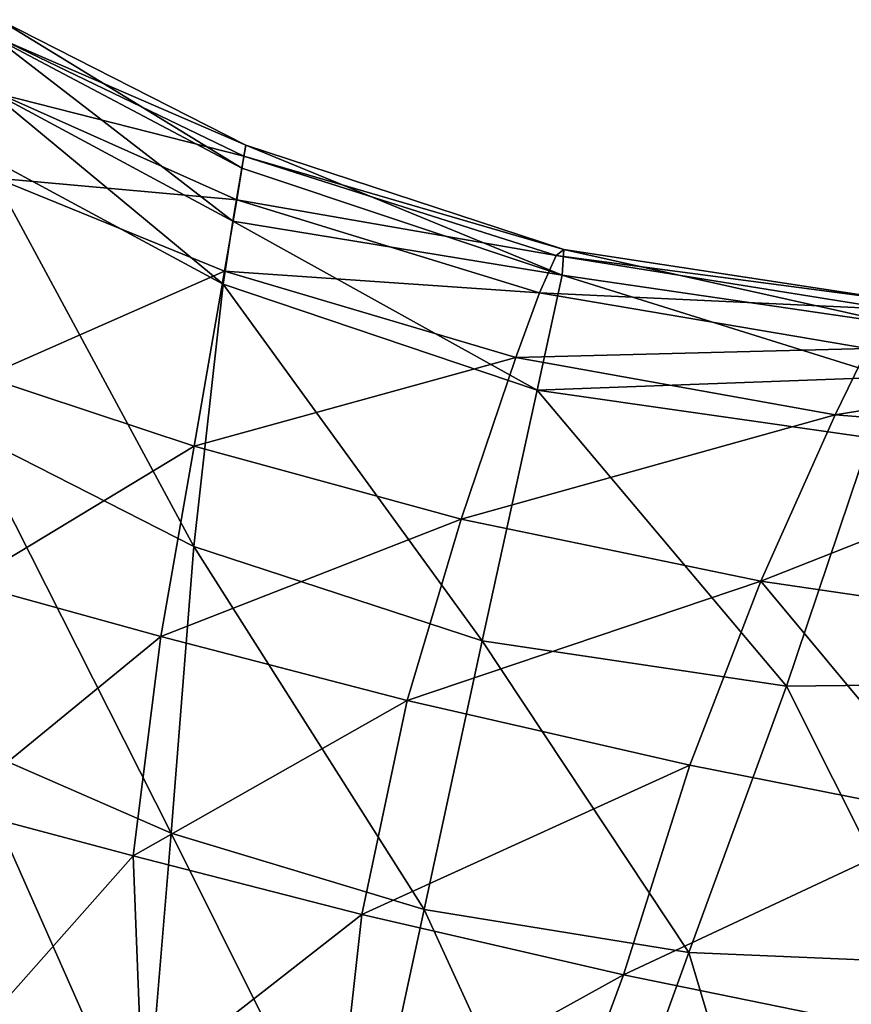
# Model space of a CAD drawing. Header units: millimetres. Extents: x 3 to 496, y 3 to 509.
# Tile 435 of 445: x 271 to 319, y 443 to 499. Entities that reach past the tile are written whole.
import ezdxf

# ---------------------------------------------------------------- set-up
doc = ezdxf.new("R2010")
doc.units = ezdxf.units.MM
doc.header["$LTSCALE"] = 25.4
doc.layers.get('0').update_dxf_attribs({"true_color": 0xff5454})

# ---------------------------------------------------------------- blocks, each defined once
blk = doc.blocks.new('FORM-M-9673.STL#1')
at = {"color": 0}
mesh = blk.add_polyface(dxfattribs=at)
corners = [(269.983, 498.967, 165.386), (269.717, 497.96, 158.282), (283.842, 490.491, 158.302)]
mesh.append_faces([[corners[k] for k in face] for face in [(0, 1, 2)]], dxfattribs={"color": 0})
mesh = blk.add_polyface(dxfattribs=at)
corners = [(269.983, 498.967, 165.386), (283.842, 490.491, 158.302), (284.064, 491.799, 165.276)]
mesh.append_faces([[corners[k] for k in face] for face in [(0, 1, 2)]], dxfattribs={"color": 0})
mesh = blk.add_polyface(dxfattribs=at)
corners = [(270.098, 497.85, 172.195), (269.983, 498.967, 165.386), (284.064, 491.799, 165.276)]
mesh.append_faces([[corners[k] for k in face] for face in [(0, 1, 2)]], dxfattribs={"color": 0})
mesh = blk.add_polyface(dxfattribs=at)
corners = [(269.717, 497.96, 158.282), (269.344, 494.981, 151.591), (283.331, 487.463, 151.648)]
mesh.append_faces([[corners[k] for k in face] for face in [(0, 1, 2)]], dxfattribs={"color": 0})
mesh = blk.add_polyface(dxfattribs=at)
corners = [(283.842, 490.491, 158.302), (269.717, 497.96, 158.282), (283.331, 487.463, 151.648)]
mesh.append_faces([[corners[k] for k in face] for face in [(0, 1, 2)]], dxfattribs={"color": 0})
mesh = blk.add_polyface(dxfattribs=at)
corners = [(270.045, 494.722, 178.006), (270.098, 497.85, 172.195), (283.965, 491.181, 171.891)]
mesh.append_faces([[corners[k] for k in face] for face in [(0, 1, 2)]], dxfattribs={"color": 0})
mesh = blk.add_polyface(dxfattribs=at)
corners = [(270.098, 497.85, 172.195), (284.064, 491.799, 165.276), (283.965, 491.181, 171.891)]
mesh.append_faces([[corners[k] for k in face] for face in [(0, 1, 2)]], dxfattribs={"color": 0})
mesh = blk.add_polyface(dxfattribs=at)
corners = [(269.344, 494.981, 151.591), (268.994, 491.299, 145.238), (282.777, 483.869, 145.296)]
mesh.append_faces([[corners[k] for k in face] for face in [(0, 1, 2)]], dxfattribs={"color": 0})
mesh = blk.add_polyface(dxfattribs=at)
corners = [(283.331, 487.463, 151.648), (269.344, 494.981, 151.591), (282.777, 483.869, 145.296)]
mesh.append_faces([[corners[k] for k in face] for face in [(0, 1, 2)]], dxfattribs={"color": 0})
mesh = blk.add_polyface(dxfattribs=at)
corners = [(283.549, 488.694, 177.468), (269.829, 489.928, 182.219), (270.045, 494.722, 178.006)]
mesh.append_faces([[corners[k] for k in face] for face in [(0, 1, 2)]], dxfattribs={"color": 0})
mesh = blk.add_polyface(dxfattribs=at)
corners = [(270.045, 494.722, 178.006), (283.965, 491.181, 171.891), (283.549, 488.694, 177.468)]
mesh.append_faces([[corners[k] for k in face] for face in [(0, 1, 2)]], dxfattribs={"color": 0})
mesh = blk.add_polyface(dxfattribs=at)
corners = [(284.064, 491.799, 165.276), (283.842, 490.491, 158.302), (302.122, 484.387, 158.037)]
mesh.append_faces([[corners[k] for k in face] for face in [(0, 1, 2)]], dxfattribs={"color": 0})
mesh = blk.add_polyface(dxfattribs=at)
corners = [(283.965, 491.181, 171.891), (284.064, 491.799, 165.276), (302.218, 485.847, 165)]
mesh.append_faces([[corners[k] for k in face] for face in [(0, 1, 2)]], dxfattribs={"color": 0})
mesh = blk.add_polyface(dxfattribs=at)
corners = [(284.064, 491.799, 165.276), (302.122, 484.387, 158.037), (302.218, 485.847, 165)]
mesh.append_faces([[corners[k] for k in face] for face in [(0, 1, 2)]], dxfattribs={"color": 0})
mesh = blk.add_polyface(dxfattribs=at)
corners = [(268.994, 491.299, 145.238), (268.197, 475.462, 120.773), (281.1, 468.897, 120.855)]
mesh.append_faces([[corners[k] for k in face] for face in [(0, 1, 2)]], dxfattribs={"color": 0})
mesh = blk.add_polyface(dxfattribs=at)
corners = [(282.777, 483.869, 145.296), (268.994, 491.299, 145.238), (281.1, 468.897, 120.855)]
mesh.append_faces([[corners[k] for k in face] for face in [(0, 1, 2)]], dxfattribs={"color": 0})
mesh = blk.add_polyface(dxfattribs=at)
corners = [(283.549, 488.694, 177.468), (283.965, 491.181, 171.891), (301.774, 485.503, 171.601)]
mesh.append_faces([[corners[k] for k in face] for face in [(0, 1, 2)]], dxfattribs={"color": 0})
mesh = blk.add_polyface(dxfattribs=at)
corners = [(283.965, 491.181, 171.891), (302.218, 485.847, 165), (301.774, 485.503, 171.601)]
mesh.append_faces([[corners[k] for k in face] for face in [(0, 1, 2)]], dxfattribs={"color": 0})
mesh = blk.add_polyface(dxfattribs=at)
corners = [(283.842, 490.491, 158.302), (283.331, 487.463, 151.648), (302.122, 484.387, 158.037)]
mesh.append_faces([[corners[k] for k in face] for face in [(0, 1, 2)]], dxfattribs={"color": 0})
mesh = blk.add_polyface(dxfattribs=at)
corners = [(282.856, 484.611, 181.43), (269.146, 478.596, 187.99), (269.829, 489.928, 182.219)]
mesh.append_faces([[corners[k] for k in face] for face in [(0, 1, 2)]], dxfattribs={"color": 0})
mesh = blk.add_polyface(dxfattribs=at)
corners = [(283.549, 488.694, 177.468), (282.856, 484.611, 181.43), (269.829, 489.928, 182.219)]
mesh.append_faces([[corners[k] for k in face] for face in [(0, 1, 2)]], dxfattribs={"color": 0})
mesh = blk.add_polyface(dxfattribs=at)
corners = [(300.835, 483.374, 177.169), (282.856, 484.611, 181.43), (283.549, 488.694, 177.468)]
mesh.append_faces([[corners[k] for k in face] for face in [(0, 1, 2)]], dxfattribs={"color": 0})
mesh = blk.add_polyface(dxfattribs=at)
corners = [(283.549, 488.694, 177.468), (301.774, 485.503, 171.601), (300.835, 483.374, 177.169)]
mesh.append_faces([[corners[k] for k in face] for face in [(0, 1, 2)]], dxfattribs={"color": 0})
mesh = blk.add_polyface(dxfattribs=at)
corners = [(283.331, 487.463, 151.648), (282.777, 483.869, 145.296), (300.702, 477.832, 145.041)]
mesh.append_faces([[corners[k] for k in face] for face in [(0, 1, 2)]], dxfattribs={"color": 0})
mesh = blk.add_polyface(dxfattribs=at)
corners = [(302.122, 484.387, 158.037), (283.331, 487.463, 151.648), (300.702, 477.832, 145.041)]
mesh.append_faces([[corners[k] for k in face] for face in [(0, 1, 2)]], dxfattribs={"color": 0})
mesh = blk.add_polyface(dxfattribs=at)
corners = [(300.835, 483.374, 177.169), (301.774, 485.503, 171.601), (320.875, 482.458, 171.547)]
mesh.append_faces([[corners[k] for k in face] for face in [(0, 1, 2)]], dxfattribs={"color": 0})
mesh = blk.add_polyface(dxfattribs=at)
corners = [(301.774, 485.503, 171.601), (302.218, 485.847, 165), (321.551, 482.912, 164.803)]
mesh.append_faces([[corners[k] for k in face] for face in [(0, 1, 2)]], dxfattribs={"color": 0})
mesh = blk.add_polyface(dxfattribs=at)
corners = [(301.774, 485.503, 171.601), (321.551, 482.912, 164.803), (320.875, 482.458, 171.547)]
mesh.append_faces([[corners[k] for k in face] for face in [(0, 1, 2)]], dxfattribs={"color": 0})
mesh = blk.add_polyface(dxfattribs=at)
corners = [(302.218, 485.847, 165), (302.122, 484.387, 158.037), (321.51, 481.547, 157.75)]
mesh.append_faces([[corners[k] for k in face] for face in [(0, 1, 2)]], dxfattribs={"color": 0})
mesh = blk.add_polyface(dxfattribs=at)
corners = [(302.218, 485.847, 165), (321.51, 481.547, 157.75), (321.551, 482.912, 164.803)]
mesh.append_faces([[corners[k] for k in face] for face in [(0, 1, 2)]], dxfattribs={"color": 0})
mesh = blk.add_polyface(dxfattribs=at)
corners = [(282.856, 484.611, 181.43), (281.117, 474.629, 186.734), (269.146, 478.596, 187.99)]
mesh.append_faces([[corners[k] for k in face] for face in [(0, 1, 2)]], dxfattribs={"color": 0})
mesh = blk.add_polyface(dxfattribs=at)
corners = [(299.487, 479.694, 181.125), (281.117, 474.629, 186.734), (282.856, 484.611, 181.43)]
mesh.append_faces([[corners[k] for k in face] for face in [(0, 1, 2)]], dxfattribs={"color": 0})
mesh = blk.add_polyface(dxfattribs=at)
corners = [(300.835, 483.374, 177.169), (299.487, 479.694, 181.125), (282.856, 484.611, 181.43)]
mesh.append_faces([[corners[k] for k in face] for face in [(0, 1, 2)]], dxfattribs={"color": 0})
mesh = blk.add_polyface(dxfattribs=at)
corners = [(302.122, 484.387, 158.037), (300.702, 477.832, 145.041), (320.751, 478.572, 151.075)]
mesh.append_faces([[corners[k] for k in face] for face in [(0, 1, 2)]], dxfattribs={"color": 0})
mesh = blk.add_polyface(dxfattribs=at)
corners = [(302.122, 484.387, 158.037), (320.751, 478.572, 151.075), (321.51, 481.547, 157.75)]
mesh.append_faces([[corners[k] for k in face] for face in [(0, 1, 2)]], dxfattribs={"color": 0})
mesh = blk.add_polyface(dxfattribs=at)
corners = [(282.777, 483.869, 145.296), (281.1, 468.897, 120.855), (297.55, 463.52, 120.682)]
mesh.append_faces([[corners[k] for k in face] for face in [(0, 1, 2)]], dxfattribs={"color": 0})
mesh = blk.add_polyface(dxfattribs=at)
corners = [(282.777, 483.869, 145.296), (297.55, 463.52, 120.682), (300.702, 477.832, 145.041)]
mesh.append_faces([[corners[k] for k in face] for face in [(0, 1, 2)]], dxfattribs={"color": 0})
mesh = blk.add_polyface(dxfattribs=at)
corners = [(319.549, 480.212, 177.3), (299.487, 479.694, 181.125), (300.835, 483.374, 177.169), (317.7, 476.413, 181.465)]
mesh.append_faces([[corners[k] for k in face] for face in [(0, 1, 2), (1, 0, 3)]], dxfattribs={"vtx0": -1, "color": 0})
mesh = blk.add_polyface(dxfattribs=at)
corners = [(319.549, 480.212, 177.3), (300.835, 483.374, 177.169), (320.875, 482.458, 171.547)]
mesh.append_faces([[corners[k] for k in face] for face in [(0, 1, 2)]], dxfattribs={"color": 0})
mesh = blk.add_polyface(dxfattribs=at)
corners = [(317.7, 476.413, 181.465), (319.549, 480.212, 177.3), (336.277, 479.427, 177.961)]
mesh.append_faces([[corners[k] for k in face] for face in [(0, 1, 2)]], dxfattribs={"color": 0})
mesh = blk.add_polyface(dxfattribs=at)
corners = [(299.487, 479.694, 181.125), (296.352, 470.464, 186.439), (281.117, 474.629, 186.734)]
mesh.append_faces([[corners[k] for k in face] for face in [(0, 1, 2)]], dxfattribs={"color": 0})
mesh = blk.add_polyface(dxfattribs=at)
corners = [(317.7, 476.413, 181.465), (296.352, 470.464, 186.439), (299.487, 479.694, 181.125)]
mesh.append_faces([[corners[k] for k in face] for face in [(0, 1, 2)]], dxfattribs={"color": 0})
mesh = blk.add_polyface(dxfattribs=at)
corners = [(334.206, 475.102, 182.405), (317.7, 476.413, 181.465), (336.277, 479.427, 177.961)]
mesh.append_faces([[corners[k] for k in face] for face in [(0, 1, 2)]], dxfattribs={"color": 0})
mesh = blk.add_polyface(dxfattribs=at)
corners = [(281.117, 474.629, 186.734), (268.19, 466.821, 194.049), (269.146, 478.596, 187.99)]
mesh.append_faces([[corners[k] for k in face] for face in [(0, 1, 2)]], dxfattribs={"color": 0})
mesh = blk.add_polyface(dxfattribs=at)
corners = [(320.751, 478.572, 151.075), (300.702, 477.832, 145.041), (319.705, 475.097, 144.734)]
mesh.append_faces([[corners[k] for k in face] for face in [(0, 1, 2)]], dxfattribs={"color": 0})
mesh = blk.add_polyface(dxfattribs=at)
corners = [(300.702, 477.832, 145.041), (297.55, 463.52, 120.682), (314.928, 460.931, 120.455)]
mesh.append_faces([[corners[k] for k in face] for face in [(0, 1, 2)]], dxfattribs={"color": 0})
mesh = blk.add_polyface(dxfattribs=at)
corners = [(300.702, 477.832, 145.041), (314.928, 460.931, 120.455), (319.705, 475.097, 144.734)]
mesh.append_faces([[corners[k] for k in face] for face in [(0, 1, 2)]], dxfattribs={"color": 0})
mesh = blk.add_polyface(dxfattribs=at)
corners = [(317.7, 476.413, 181.465), (313.461, 466.93, 187.2), (296.352, 470.464, 186.439)]
mesh.append_faces([[corners[k] for k in face] for face in [(0, 1, 2)]], dxfattribs={"color": 0})
mesh = blk.add_polyface(dxfattribs=at)
corners = [(334.206, 475.102, 182.405), (313.461, 466.93, 187.2), (317.7, 476.413, 181.465)]
mesh.append_faces([[corners[k] for k in face] for face in [(0, 1, 2)]], dxfattribs={"color": 0})
mesh = blk.add_polyface(dxfattribs=at)
corners = [(268.197, 475.462, 120.773), (267.896, 457.737, 98.021), (279.816, 452.549, 98.145)]
mesh.append_faces([[corners[k] for k in face] for face in [(0, 1, 2)]], dxfattribs={"color": 0})
mesh = blk.add_polyface(dxfattribs=at)
corners = [(281.1, 468.897, 120.855), (268.197, 475.462, 120.773), (279.816, 452.549, 98.145)]
mesh.append_faces([[corners[k] for k in face] for face in [(0, 1, 2)]], dxfattribs={"color": 0})
mesh = blk.add_polyface(dxfattribs=at)
corners = [(334.206, 475.102, 182.405), (329.406, 464.579, 188.697), (313.461, 466.93, 187.2)]
mesh.append_faces([[corners[k] for k in face] for face in [(0, 1, 2)]], dxfattribs={"color": 0})
mesh = blk.add_polyface(dxfattribs=at)
corners = [(319.705, 475.097, 144.734), (314.928, 460.931, 120.455), (330.064, 461.104, 120.52)]
mesh.append_faces([[corners[k] for k in face] for face in [(0, 1, 2)]], dxfattribs={"color": 0})
mesh = blk.add_polyface(dxfattribs=at)
corners = [(281.117, 474.629, 186.734), (279.214, 463.761, 192.506), (268.19, 466.821, 194.049)]
mesh.append_faces([[corners[k] for k in face] for face in [(0, 1, 2)]], dxfattribs={"color": 0})
mesh = blk.add_polyface(dxfattribs=at)
corners = [(296.352, 470.464, 186.439), (279.214, 463.761, 192.506), (281.117, 474.629, 186.734)]
mesh.append_faces([[corners[k] for k in face] for face in [(0, 1, 2)]], dxfattribs={"color": 0})
mesh = blk.add_polyface(dxfattribs=at)
corners = [(296.352, 470.464, 186.439), (293.276, 460.11, 192.237), (279.214, 463.761, 192.506)]
mesh.append_faces([[corners[k] for k in face] for face in [(0, 1, 2)]], dxfattribs={"color": 0})
mesh = blk.add_polyface(dxfattribs=at)
corners = [(313.461, 466.93, 187.2), (293.276, 460.11, 192.237), (296.352, 470.464, 186.439)]
mesh.append_faces([[corners[k] for k in face] for face in [(0, 1, 2)]], dxfattribs={"color": 0})
mesh = blk.add_polyface(dxfattribs=at)
corners = [(281.1, 468.897, 120.855), (279.816, 452.549, 98.145), (294.249, 448.19, 98.116)]
mesh.append_faces([[corners[k] for k in face] for face in [(0, 1, 2)]], dxfattribs={"color": 0})
mesh = blk.add_polyface(dxfattribs=at)
corners = [(281.1, 468.897, 120.855), (294.249, 448.19, 98.116), (297.55, 463.52, 120.682)]
mesh.append_faces([[corners[k] for k in face] for face in [(0, 1, 2)]], dxfattribs={"color": 0})
mesh = blk.add_polyface(dxfattribs=at)
corners = [(313.461, 466.93, 187.2), (309.406, 456.427, 193.295), (293.276, 460.11, 192.237)]
mesh.append_faces([[corners[k] for k in face] for face in [(0, 1, 2)]], dxfattribs={"color": 0})
mesh = blk.add_polyface(dxfattribs=at)
corners = [(313.461, 466.93, 187.2), (324.729, 453.411, 195.179), (309.406, 456.427, 193.295), (329.406, 464.579, 188.697)]
mesh.append_faces([[corners[k] for k in face] for face in [(0, 1, 2), (1, 0, 3)]], dxfattribs={"vtx0": -1, "color": 0})
mesh = blk.add_polyface(dxfattribs=at)
corners = [(279.214, 463.761, 192.506), (267.287, 454.018, 201.166), (268.19, 466.821, 194.049)]
mesh.append_faces([[corners[k] for k in face] for face in [(0, 1, 2)]], dxfattribs={"color": 0})
mesh = blk.add_polyface(dxfattribs=at)
corners = [(279.214, 463.761, 192.506), (277.638, 451.255, 199.745), (267.287, 454.018, 201.166)]
mesh.append_faces([[corners[k] for k in face] for face in [(0, 1, 2)]], dxfattribs={"color": 0})
mesh = blk.add_polyface(dxfattribs=at)
corners = [(293.276, 460.11, 192.237), (277.638, 451.255, 199.745), (279.214, 463.761, 192.506)]
mesh.append_faces([[corners[k] for k in face] for face in [(0, 1, 2)]], dxfattribs={"color": 0})
mesh = blk.add_polyface(dxfattribs=at)
corners = [(297.55, 463.52, 120.682), (294.249, 448.19, 98.116), (309.353, 445.732, 98.026)]
mesh.append_faces([[corners[k] for k in face] for face in [(0, 1, 2)]], dxfattribs={"color": 0})
mesh = blk.add_polyface(dxfattribs=at)
corners = [(297.55, 463.52, 120.682), (309.353, 445.732, 98.026), (314.928, 460.931, 120.455)]
mesh.append_faces([[corners[k] for k in face] for face in [(0, 1, 2)]], dxfattribs={"color": 0})
mesh = blk.add_polyface(dxfattribs=at)
corners = [(314.928, 460.931, 120.455), (309.353, 445.732, 98.026), (322.833, 445.165, 98.1)]
mesh.append_faces([[corners[k] for k in face] for face in [(0, 1, 2)]], dxfattribs={"color": 0})
mesh = blk.add_polyface(dxfattribs=at)
corners = [(330.064, 461.104, 120.52), (314.928, 460.931, 120.455), (322.833, 445.165, 98.1)]
mesh.append_faces([[corners[k] for k in face] for face in [(0, 1, 2)]], dxfattribs={"color": 0})
mesh = blk.add_polyface(dxfattribs=at)
corners = [(293.276, 460.11, 192.237), (290.688, 447.913, 199.505), (277.638, 451.255, 199.745)]
mesh.append_faces([[corners[k] for k in face] for face in [(0, 1, 2)]], dxfattribs={"color": 0})
mesh = blk.add_polyface(dxfattribs=at)
corners = [(309.406, 456.427, 193.295), (290.688, 447.913, 199.505), (293.276, 460.11, 192.237)]
mesh.append_faces([[corners[k] for k in face] for face in [(0, 1, 2)]], dxfattribs={"color": 0})
mesh = blk.add_polyface(dxfattribs=at)
corners = [(267.896, 457.737, 98.021), (267.471, 437.993, 77.231), (278.295, 434.277, 77.399)]
mesh.append_faces([[corners[k] for k in face] for face in [(0, 1, 2)]], dxfattribs={"color": 0})
mesh = blk.add_polyface(dxfattribs=at)
corners = [(279.816, 452.549, 98.145), (267.896, 457.737, 98.021), (278.295, 434.277, 77.399)]
mesh.append_faces([[corners[k] for k in face] for face in [(0, 1, 2)]], dxfattribs={"color": 0})
mesh = blk.add_polyface(dxfattribs=at)
corners = [(309.406, 456.427, 193.295), (305.616, 444.461, 200.491), (290.688, 447.913, 199.505)]
mesh.append_faces([[corners[k] for k in face] for face in [(0, 1, 2)]], dxfattribs={"color": 0})
mesh = blk.add_polyface(dxfattribs=at)
corners = [(324.729, 453.411, 195.179), (305.616, 444.461, 200.491), (309.406, 456.427, 193.295)]
mesh.append_faces([[corners[k] for k in face] for face in [(0, 1, 2)]], dxfattribs={"color": 0})
mesh = blk.add_polyface(dxfattribs=at)
corners = [(277.638, 451.255, 199.745), (268.15, 440.552, 210.061), (267.287, 454.018, 201.166)]
mesh.append_faces([[corners[k] for k in face] for face in [(0, 1, 2)]], dxfattribs={"color": 0})
mesh = blk.add_polyface(dxfattribs=at)
corners = [(324.729, 453.411, 195.179), (319.865, 441.543, 202.228), (305.616, 444.461, 200.491)]
mesh.append_faces([[corners[k] for k in face] for face in [(0, 1, 2)]], dxfattribs={"color": 0})
mesh = blk.add_polyface(dxfattribs=at)
corners = [(279.816, 452.549, 98.145), (278.295, 434.277, 77.399), (290.538, 431.01, 77.522)]
mesh.append_faces([[corners[k] for k in face] for face in [(0, 1, 2)]], dxfattribs={"color": 0})
mesh = blk.add_polyface(dxfattribs=at)
corners = [(279.816, 452.549, 98.145), (290.538, 431.01, 77.522), (294.249, 448.19, 98.116)]
mesh.append_faces([[corners[k] for k in face] for face in [(0, 1, 2)]], dxfattribs={"color": 0})
mesh = blk.add_polyface(dxfattribs=at)
corners = [(278.147, 438.117, 209.439), (268.15, 440.552, 210.061), (277.638, 451.255, 199.745)]
mesh.append_faces([[corners[k] for k in face] for face in [(0, 1, 2)]], dxfattribs={"color": 0})
mesh = blk.add_polyface(dxfattribs=at)
corners = [(290.688, 447.913, 199.505), (278.147, 438.117, 209.439), (277.638, 451.255, 199.745)]
mesh.append_faces([[corners[k] for k in face] for face in [(0, 1, 2)]], dxfattribs={"color": 0})
mesh = blk.add_polyface(dxfattribs=at)
corners = [(290.688, 447.913, 199.505), (289.307, 435.433, 209.326), (278.147, 438.117, 209.439)]
mesh.append_faces([[corners[k] for k in face] for face in [(0, 1, 2)]], dxfattribs={"color": 0})
mesh = blk.add_polyface(dxfattribs=at)
corners = [(305.616, 444.461, 200.491), (289.307, 435.433, 209.326), (290.688, 447.913, 199.505)]
mesh.append_faces([[corners[k] for k in face] for face in [(0, 1, 2)]], dxfattribs={"color": 0})
mesh = blk.add_polyface(dxfattribs=at)
corners = [(294.249, 448.19, 98.116), (290.538, 431.01, 77.522), (303.179, 428.702, 77.578)]
mesh.append_faces([[corners[k] for k in face] for face in [(0, 1, 2)]], dxfattribs={"color": 0})
mesh = blk.add_polyface(dxfattribs=at)
corners = [(294.249, 448.19, 98.116), (303.179, 428.702, 77.578), (309.353, 445.732, 98.026)]
mesh.append_faces([[corners[k] for k in face] for face in [(0, 1, 2)]], dxfattribs={"color": 0})
mesh = blk.add_polyface(dxfattribs=at)
corners = [(309.353, 445.732, 98.026), (303.179, 428.702, 77.578), (314.849, 427.364, 77.661)]
mesh.append_faces([[corners[k] for k in face] for face in [(0, 1, 2)]], dxfattribs={"color": 0})
mesh = blk.add_polyface(dxfattribs=at)
corners = [(322.833, 445.165, 98.1), (309.353, 445.732, 98.026), (314.849, 427.364, 77.661)]
mesh.append_faces([[corners[k] for k in face] for face in [(0, 1, 2)]], dxfattribs={"color": 0})
mesh = blk.add_polyface(dxfattribs=at)
corners = [(322.833, 445.165, 98.1), (314.849, 427.364, 77.661), (324.392, 426.514, 77.812)]
mesh.append_faces([[corners[k] for k in face] for face in [(0, 1, 2)]], dxfattribs={"color": 0})
mesh = blk.add_polyface(dxfattribs=at)
corners = [(305.616, 444.461, 200.491), (301.276, 432.701, 209.741), (289.307, 435.433, 209.326)]
mesh.append_faces([[corners[k] for k in face] for face in [(0, 1, 2)]], dxfattribs={"color": 0})
mesh = blk.add_polyface(dxfattribs=at)
corners = [(319.865, 441.543, 202.228), (301.276, 432.701, 209.741), (305.616, 444.461, 200.491)]
mesh.append_faces([[corners[k] for k in face] for face in [(0, 1, 2)]], dxfattribs={"color": 0})

msp = doc.modelspace()

# ---------------------------------------------------------------- block references
at = {"color": 7, "true_color": 0xf9f8f7}
msp.add_blockref('FORM-M-9673.STL#1', (0, 0), dxfattribs=at)

doc.saveas('drawing.dxf')
